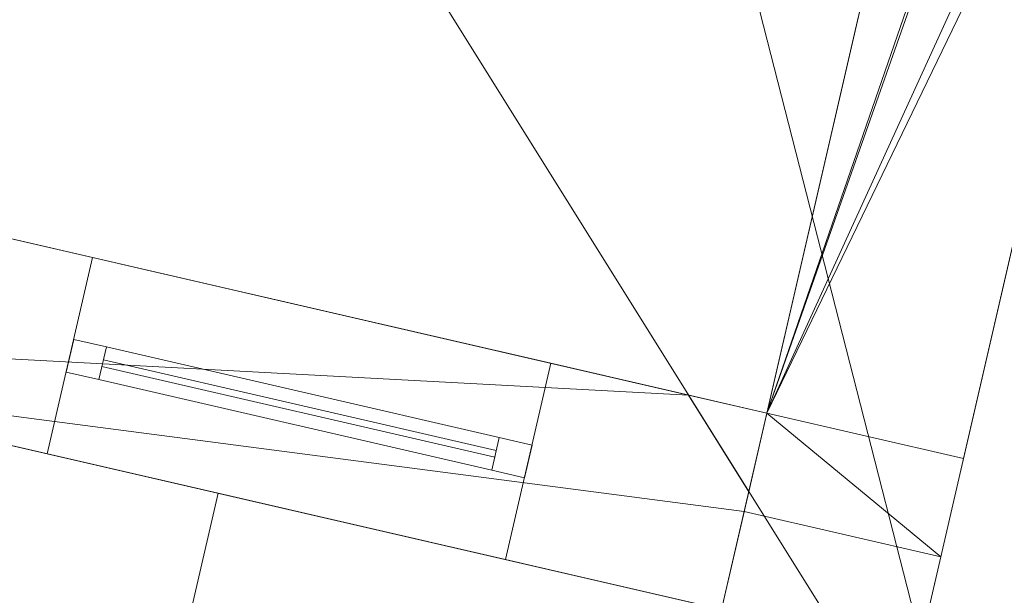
# Model space of a CAD drawing. Header units: millimetres. Extents: x -430348 to -225823, y -86243 to 5084.
# Tile 827 of 1056: x -317115 to -315649, y -70899 to -70042. Entities that reach past the tile are written whole.
import ezdxf

# ---------------------------------------------------------------- set-up
doc = ezdxf.new("R2010")
doc.units = ezdxf.units.MM
for name, color, linetype, lineweight in [('A-GLAZ-CURT', 52, 'Continuous', 9), ('A-GLAZ-CWMG', 51, 'Continuous', 9), ('A-ROOF', 132, 'Continuous', 9), ('A-WALL', 113, 'Continuous', 9)]:
    doc.layers.add(name, color=color, linetype=linetype, lineweight=lineweight)

# ---------------------------------------------------------------- blocks, each defined once
blk = doc.blocks.new('System Panel - Glazed-395669-_3D_ Copy 1')
at = {"layer": 'A-GLAZ-CURT', "transparency": 33554471}
mesh = blk.add_polyface(dxfattribs=at)
corners = [(-300, 5), (-300, 5, 625), (300, 5, 625), (300, 5)]
mesh.append_faces([[corners[k] for k in face] for face in [(2, 3, 0, 1)]])
mesh = blk.add_polyface(dxfattribs=at)
corners = [(300, -5), (-300, -5), (-300, 5), (300, 5)]
mesh.append_faces([[corners[k] for k in face] for face in [(0, 1, 2, 3)]])
mesh = blk.add_polyface(dxfattribs=at)
corners = [(-300, -5, 625), (300, -5, 625), (300, 5, 625), (-300, 5, 625)]
mesh.append_faces([[corners[k] for k in face] for face in [(3, 0, 1, 2)]])
mesh = blk.add_polyface(dxfattribs=at)
corners = [(-300, -5), (-300, -5, 625), (-300, 5, 625), (-300, 5)]
mesh.append_faces([[corners[k] for k in face] for face in [(0, 1, 2, 3)]])
mesh = blk.add_polyface(dxfattribs=at)
corners = [(300, -5, 625), (300, -5), (300, 5), (300, 5, 625)]
mesh.append_faces([[corners[k] for k in face] for face in [(0, 1, 2, 3)]])
mesh = blk.add_polyface(dxfattribs=at)
corners = [(-300, -5), (300, -5), (300, -5, 625), (-300, -5, 625)]
mesh.append_faces([[corners[k] for k in face] for face in [(2, 3, 0, 1)]])
blk = doc.blocks.new('Rectangular Mullion - 50mm x 50mm-444144-_3D_ Copy 1')
at = {"layer": 'A-GLAZ-CWMG'}
mesh = blk.add_polyface(dxfattribs=at)
corners = [(0, 25), (-50, 25), (-50, -25), (0, -25)]
mesh.append_faces([[corners[k] for k in face] for face in [(3, 0, 1, 2)]])
mesh = blk.add_polyface(dxfattribs=at)
corners = [(-50, 25), (0, 25), (0, 25, -700), (-50, 25, -700)]
mesh.append_faces([[corners[k] for k in face] for face in [(0, 1, 2, 3)]])
mesh = blk.add_polyface(dxfattribs=at)
corners = [(-50, -25), (-50, 25), (-50, 25, -700), (-50, -25, -700)]
mesh.append_faces([[corners[k] for k in face] for face in [(0, 1, 2, 3)]])
mesh = blk.add_polyface(dxfattribs=at)
corners = [(0, 25), (0, -25), (0, -25, -700), (0, 25, -700)]
mesh.append_faces([[corners[k] for k in face] for face in [(0, 1, 2, 3)]])
mesh = blk.add_polyface(dxfattribs=at)
corners = [(0, -25), (-50, -25), (-50, -25, -700), (0, -25, -700)]
mesh.append_faces([[corners[k] for k in face] for face in [(0, 1, 2, 3)]])
blk = doc.blocks.new('Rectangular Mullion - 50mm x 50mm-293980-_3D_ Copy 1')
at = {"layer": 'A-GLAZ-CWMG'}
mesh = blk.add_polyface(dxfattribs=at)
corners = [(0, 25), (-50, 25), (-50, -25), (0, -25)]
mesh.append_faces([[corners[k] for k in face] for face in [(3, 0, 1, 2)]])
mesh = blk.add_polyface(dxfattribs=at)
corners = [(0, 25, -600), (0, -25, -600), (-50, -25, -600), (-50, 25, -600)]
mesh.append_faces([[corners[k] for k in face] for face in [(3, 0, 1, 2)]])
mesh = blk.add_polyface(dxfattribs=at)
corners = [(-50, 25), (0, 25), (0, 25, -600), (-50, 25, -600)]
mesh.append_faces([[corners[k] for k in face] for face in [(0, 1, 2, 3)]])
mesh = blk.add_polyface(dxfattribs=at)
corners = [(-50, -25), (-50, 25), (-50, 25, -600), (-50, -25, -600)]
mesh.append_faces([[corners[k] for k in face] for face in [(3, 0, 1, 2)]])
mesh = blk.add_polyface(dxfattribs=at)
corners = [(0, 25), (0, -25), (0, -25, -600), (0, 25, -600)]
mesh.append_faces([[corners[k] for k in face] for face in [(3, 0, 1, 2)]])
mesh = blk.add_polyface(dxfattribs=at)
corners = [(0, -25), (-50, -25), (-50, -25, -600), (0, -25, -600)]
mesh.append_faces([[corners[k] for k in face] for face in [(0, 1, 2, 3)]])
blk = doc.blocks.new('Rectangular Mullion - 50mm x 50mm-395670-_3D_ Copy 1')
at = {"layer": 'A-GLAZ-CWMG'}
mesh = blk.add_polyface(dxfattribs=at)
corners = [(0, 25), (-50, 25), (-50, -25), (0, -25)]
mesh.append_faces([[corners[k] for k in face] for face in [(3, 0, 1, 2)]])
mesh = blk.add_polyface(dxfattribs=at)
corners = [(-50, 25), (0, 25), (0, 25, -700), (-50, 25, -700)]
mesh.append_faces([[corners[k] for k in face] for face in [(0, 1, 2, 3)]])
mesh = blk.add_polyface(dxfattribs=at)
corners = [(-50, -25), (-50, 25), (-50, 25, -700), (-50, -25, -700)]
mesh.append_faces([[corners[k] for k in face] for face in [(0, 1, 2, 3)]])
mesh = blk.add_polyface(dxfattribs=at)
corners = [(0, 25), (0, -25), (0, -25, -700), (0, 25, -700)]
mesh.append_faces([[corners[k] for k in face] for face in [(0, 1, 2, 3)]])
mesh = blk.add_polyface(dxfattribs=at)
corners = [(0, -25), (-50, -25), (-50, -25, -700), (0, -25, -700)]
mesh.append_faces([[corners[k] for k in face] for face in [(0, 1, 2, 3)]])
blk = doc.blocks.new('Rectangular Mullion - 50mm x 50mm-293846-_3D_ Copy 1')
at = {"layer": 'A-GLAZ-CWMG'}
mesh = blk.add_polyface(dxfattribs=at)
corners = [(0, 25), (-50, 25), (-50, -25), (0, -25)]
mesh.append_faces([[corners[k] for k in face] for face in [(3, 0, 1, 2)]])
mesh = blk.add_polyface(dxfattribs=at)
corners = [(0, 25, -600), (0, -25, -600), (-50, -25, -600), (-50, 25, -600)]
mesh.append_faces([[corners[k] for k in face] for face in [(3, 0, 1, 2)]])
mesh = blk.add_polyface(dxfattribs=at)
corners = [(-50, 25), (0, 25), (0, 25, -600), (-50, 25, -600)]
mesh.append_faces([[corners[k] for k in face] for face in [(0, 1, 2, 3)]])
mesh = blk.add_polyface(dxfattribs=at)
corners = [(-50, -25), (-50, 25), (-50, 25, -600), (-50, -25, -600)]
mesh.append_faces([[corners[k] for k in face] for face in [(3, 0, 1, 2)]])
mesh = blk.add_polyface(dxfattribs=at)
corners = [(0, 25), (0, -25), (0, -25, -600), (0, 25, -600)]
mesh.append_faces([[corners[k] for k in face] for face in [(3, 0, 1, 2)]])
mesh = blk.add_polyface(dxfattribs=at)
corners = [(0, -25), (-50, -25), (-50, -25, -600), (0, -25, -600)]
mesh.append_faces([[corners[k] for k in face] for face in [(0, 1, 2, 3)]])
blk = doc.blocks.new('Rectangular Mullion - 50mm x 50mm-395671-_3D_ Copy 1')
at = {"layer": 'A-GLAZ-CWMG'}
mesh = blk.add_polyface(dxfattribs=at)
corners = [(0, 25, -700), (0, -25, -700), (-50, -25, -700), (-50, 25, -700)]
mesh.append_faces([[corners[k] for k in face] for face in [(3, 0, 1, 2)]])
mesh = blk.add_polyface(dxfattribs=at)
corners = [(-50, 25), (0, 25), (0, 25, -700), (-50, 25, -700)]
mesh.append_faces([[corners[k] for k in face] for face in [(0, 1, 2, 3)]])
mesh = blk.add_polyface(dxfattribs=at)
corners = [(-50, -25), (-50, 25), (-50, 25, -700), (-50, -25, -700)]
mesh.append_faces([[corners[k] for k in face] for face in [(0, 1, 2, 3)]])
mesh = blk.add_polyface(dxfattribs=at)
corners = [(0, 25), (0, -25), (0, -25, -700), (0, 25, -700)]
mesh.append_faces([[corners[k] for k in face] for face in [(0, 1, 2, 3)]])
mesh = blk.add_polyface(dxfattribs=at)
corners = [(0, -25), (-50, -25), (-50, -25, -700), (0, -25, -700)]
mesh.append_faces([[corners[k] for k in face] for face in [(0, 1, 2, 3)]])
blk = doc.blocks.new('Rectangular Mullion - 50mm x 50mm-444145-_3D_ Copy 1')
at = {"layer": 'A-GLAZ-CWMG'}
mesh = blk.add_polyface(dxfattribs=at)
corners = [(0, 25, -700), (0, -25, -700), (-50, -25, -700), (-50, 25, -700)]
mesh.append_faces([[corners[k] for k in face] for face in [(0, 1, 2, 3)]])
mesh = blk.add_polyface(dxfattribs=at)
corners = [(-50, 25), (0, 25), (0, 25, -700), (-50, 25, -700)]
mesh.append_faces([[corners[k] for k in face] for face in [(0, 1, 2, 3)]])
mesh = blk.add_polyface(dxfattribs=at)
corners = [(-50, -25), (-50, 25), (-50, 25, -700), (-50, -25, -700)]
mesh.append_faces([[corners[k] for k in face] for face in [(0, 1, 2, 3)]])
mesh = blk.add_polyface(dxfattribs=at)
corners = [(0, 25), (0, -25), (0, -25, -700), (0, 25, -700)]
mesh.append_faces([[corners[k] for k in face] for face in [(0, 1, 2, 3)]])
mesh = blk.add_polyface(dxfattribs=at)
corners = [(0, -25), (-50, -25), (-50, -25, -700), (0, -25, -700)]
mesh.append_faces([[corners[k] for k in face] for face in [(0, 1, 2, 3)]])
blk = doc.blocks.new('Rectangular Mullion - 50mm x 50mm-293981-_3D_ Copy 1')
at = {"layer": 'A-GLAZ-CWMG'}
mesh = blk.add_polyface(dxfattribs=at)
corners = [(25, 25), (-25, 25), (-25, -25), (25, -25)]
mesh.append_faces([[corners[k] for k in face] for face in [(2, 3, 0, 1)]])
mesh = blk.add_polyface(dxfattribs=at)
corners = [(25, 25, -600), (25, -25, -600), (-25, -25, -600), (-25, 25, -600)]
mesh.append_faces([[corners[k] for k in face] for face in [(0, 1, 2, 3)]])
mesh = blk.add_polyface(dxfattribs=at)
corners = [(-25, 25), (25, 25), (25, 25, -600), (-25, 25, -600)]
mesh.append_faces([[corners[k] for k in face] for face in [(0, 1, 2, 3)]])
mesh = blk.add_polyface(dxfattribs=at)
corners = [(-25, -25), (-25, 25), (-25, 25, -600), (-25, -25, -600)]
mesh.append_faces([[corners[k] for k in face] for face in [(0, 1, 2, 3)]])
mesh = blk.add_polyface(dxfattribs=at)
corners = [(25, 25), (25, -25), (25, -25, -600), (25, 25, -600)]
mesh.append_faces([[corners[k] for k in face] for face in [(0, 1, 2, 3)]])
mesh = blk.add_polyface(dxfattribs=at)
corners = [(25, -25), (-25, -25), (-25, -25, -600), (25, -25, -600)]
mesh.append_faces([[corners[k] for k in face] for face in [(0, 1, 2, 3)]])

msp = doc.modelspace()

# ---------------------------------------------------------------- block references
at = {"layer": 'A-GLAZ-CURT', "transparency": 33554471, "rotation": 346.9999999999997}
for p in [(-316699, -70620.6, 63298.9), (-316699, -70620.6, 63973.9)]:
    msp.add_blockref('System Panel - Glazed-395669-_3D_ Copy 1', p, dxfattribs=at)
at = {"layer": 'A-GLAZ-CWMG', "rotation": 166.9999999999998}
for name, p in [('Rectangular Mullion - 50mm x 50mm-444144-_3D_ Copy 1', (-317040.1, -70541.9, 64648.9)), ('Rectangular Mullion - 50mm x 50mm-395671-_3D_ Copy 1', (-317040.1, -70541.9, 63948.9))]:
    msp.add_blockref(name, p, dxfattribs=at)
at = {"layer": 'A-GLAZ-CWMG', "extrusion": (0.97437, -0.224951, 0), "rotation": 90}
for name, p in [('Rectangular Mullion - 50mm x 50mm-293980-_3D_ Copy 1', (-140052.4, 64648.9, -292395.9)), ('Rectangular Mullion - 50mm x 50mm-293981-_3D_ Copy 1', (-140052.4, 63948.9, -292395.9))]:
    msp.add_blockref(name, p, dxfattribs=at)
at = {"layer": 'A-GLAZ-CWMG', "extrusion": (-0.97437, 0.224951, 0), "rotation": 270}
msp.add_blockref('Rectangular Mullion - 50mm x 50mm-293846-_3D_ Copy 1', (140052.4, 63248.9, 292995.9), dxfattribs=at)
at = {"layer": 'A-GLAZ-CWMG', "extrusion": (0, 0, -1), "rotation": 193.0000000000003}
for name, p in [('Rectangular Mullion - 50mm x 50mm-395670-_3D_ Copy 1', (316358, -70699.3, -63248.9)), ('Rectangular Mullion - 50mm x 50mm-444145-_3D_ Copy 1', (316358, -70699.3, -63948.9))]:
    msp.add_blockref(name, p, dxfattribs=at)

# ---------------------------------------------------------------- meshes
at = {"layer": 'A-ROOF'}
mesh = msp.add_polyface(dxfattribs=at)
corners = [(-315692.4, -71284, 64710), (-318165.5, -67326.2, 67063.9), (-316906.2, -66539.3, 66314.9), (-316073.9, -62934.2, 66314.9), (-313375.4, -61248, 64710)]
mesh.append_faces([[corners[k] for k in face] for face in [(2, 0, 1)]], dxfattribs={"vtx0": -1})
mesh.append_faces([[corners[k] for k in face] for face in [(2, 3, 4, 0)]], dxfattribs={"vtx3": -1})
mesh = msp.add_polyface(dxfattribs=at)
corners = [(-315692.4, -71284, 64832.8), (-313375.4, -61248, 64832.8), (-316073.9, -62934.2, 66437.7), (-316906.2, -66539.3, 66437.7), (-318165.5, -67326.2, 67186.7)]
mesh.append_faces([[corners[k] for k in face] for face in [(4, 0, 3)]], dxfattribs={"vtx1": -1})
mesh.append_faces([[corners[k] for k in face] for face in [(1, 2, 3, 0)]], dxfattribs={"vtx2": -1})
mesh = msp.add_polyface(dxfattribs=at)
corners = [(-313375.4, -61248, 64710), (-313375.4, -61248, 64832.8), (-315692.4, -71284, 64832.8), (-315692.4, -71284, 64710)]
mesh.append_faces([[corners[k] for k in face] for face in [(1, 2, 3, 0)]])
mesh = msp.add_polyface(dxfattribs=at)
corners = [(-333251.5, -67230.2, 64710), (-333611.1, -67147.1, 64710), (-333679.3, -67131.4, 64710), (-332936.9, -63916, 67063.9), (-332868.8, -63931.7, 67063.9), (-318165.5, -67326.2, 67063.9), (-315692.4, -71284, 64710), (-317681.3, -70824.8, 64710), (-317690.1, -70822.8, 64710), (-318995, -68313.3, 66244.7), (-321237.9, -70003.7, 64710), (-321247.5, -70001.5, 64710), (-321653.8, -69907.7, 64710), (-321663.7, -69905.4, 64710), (-322956.8, -67350.6, 66278.2), (-325209.1, -69086.9, 64710), (-325220, -69084.4, 64710), (-329743.8, -68040, 64710), (-329753.7, -68037.7, 64710), (-331029.5, -65517.1, 66257.1)]
mesh.append_faces([[corners[k] for k in face] for face in [(4, 2, 3)]], dxfattribs={"vtx0": -1})
mesh.append_faces([[corners[k] for k in face] for face in [(14, 5, 9)]], dxfattribs={"vtx0": -1, "vtx1": -1, "vtx2": -1})
mesh.append_faces([[corners[k] for k in face] for face in [(14, 19, 4, 5)]], dxfattribs={"vtx0": -1, "vtx1": -1, "vtx3": -1})
mesh.append_faces([[corners[k] for k in face] for face in [(4, 19, 0)]], dxfattribs={"vtx0": -1, "vtx2": -1})
mesh.append_faces([[corners[k] for k in face] for face in [(16, 17, 14, 15), (6, 7, 5)]], dxfattribs={"vtx1": -1})
mesh.append_faces([[corners[k] for k in face] for face in [(1, 2, 4, 0)]], dxfattribs={"vtx1": -1, "vtx2": -1})
mesh.append_faces([[corners[k] for k in face] for face in [(17, 18, 19, 14), (7, 8, 9, 5), (12, 13, 14, 9)]], dxfattribs={"vtx2": -1, "vtx3": -1})
mesh.append_faces([[corners[k] for k in face] for face in [(9, 10, 11, 12)]], dxfattribs={"vtx3": -1})
mesh = msp.add_polyface(dxfattribs=at)
corners = [(-333679.3, -67131.4, 64832.8), (-333262.4, -67227.7, 64832.8), (-331027.1, -65504.5, 66389.1), (-329743.8, -68040, 64832.8), (-325220, -69084.4, 64832.8), (-322954.5, -67337.9, 66410.2), (-321653.8, -69907.7, 64832.8), (-321247.5, -70001.5, 64832.8), (-318993, -68302.4, 66375.5), (-317681.3, -70824.8, 64832.8), (-315692.4, -71284, 64832.8), (-318165.5, -67326.2, 67186.7), (-332936.9, -63916, 67186.7)]
mesh.append_faces([[corners[k] for k in face] for face in [(5, 2, 3, 4)]], dxfattribs={"vtx0": -1})
mesh.append_faces([[corners[k] for k in face] for face in [(12, 2, 5, 11)]], dxfattribs={"vtx0": -1, "vtx1": -1, "vtx2": -1})
mesh.append_faces([[corners[k] for k in face] for face in [(5, 6, 8, 11)]], dxfattribs={"vtx1": -1, "vtx2": -1, "vtx3": -1})
mesh.append_faces([[corners[k] for k in face] for face in [(9, 10, 11, 8), (6, 7, 8)]], dxfattribs={"vtx2": -1})
mesh.append_faces([[corners[k] for k in face] for face in [(12, 0, 1, 2)]], dxfattribs={"vtx3": -1})
mesh = msp.add_polyface(dxfattribs=at)
corners = [(-317089.8, -71916.9, 63001.4), (-318131.7, -71676.4, 62000), (-317861.5, -70506.2, 62000), (-316819.7, -70746.7, 63001.4)]
mesh.append_faces([[corners[k] for k in face] for face in [(1, 2, 3, 0)]])
mesh = msp.add_polyface(dxfattribs=at)
corners = [(-318131.7, -71676.4, 62137), (-317089.8, -71916.9, 63138.4), (-316819.7, -70746.7, 63138.4), (-317861.5, -70506.2, 62137)]
mesh.append_faces([[corners[k] for k in face] for face in [(2, 3, 0, 1)]])
mesh = msp.add_polyface(dxfattribs=at)
corners = [(-317861.5, -70506.2, 62137), (-316819.7, -70746.7, 63138.4), (-315777.8, -70987.2, 62137), (-315777.8, -70987.2, 62000), (-316819.7, -70746.7, 63001.4), (-317861.5, -70506.2, 62000)]
mesh.append_faces([[corners[k] for k in face] for face in [(0, 1, 4, 5)]], dxfattribs={"vtx1": -1})
mesh.append_faces([[corners[k] for k in face] for face in [(2, 3, 4, 1)]], dxfattribs={"vtx2": -1})
mesh = msp.add_polyface(dxfattribs=at)
corners = [(-315777.8, -70987.2, 62000), (-316048, -72157.5, 62000), (-317089.8, -71916.9, 63001.4), (-316819.7, -70746.7, 63001.4)]
mesh.append_faces([[corners[k] for k in face] for face in [(1, 2, 3, 0)]])
mesh = msp.add_polyface(dxfattribs=at)
corners = [(-316048, -72157.5, 62137), (-315777.8, -70987.2, 62137), (-316819.7, -70746.7, 63138.4), (-317089.8, -71916.9, 63138.4)]
mesh.append_faces([[corners[k] for k in face] for face in [(2, 3, 0, 1)]])
mesh = msp.add_polyface(dxfattribs=at)
corners = [(-315692.4, -71284, 64710), (-315692.4, -71284, 64832.8), (-317681.3, -70824.8, 64832.8), (-317681.3, -70824.8, 64710)]
mesh.append_faces([[corners[k] for k in face] for face in [(2, 3, 0, 1)]])
at = {"layer": 'A-WALL'}
mesh = msp.add_polyface(dxfattribs=at)
corners = [(-313919.6, -61604.7, 59055.2), (-316002.7, -70627.4, 59055.2), (-316036.4, -70773.6, 59055.2), (-316036.4, -70773.6, 64440.3), (-315003.9, -66301.2, 64440.3), (-315003.9, -66301.2, 63608.1), (-314868.9, -65716.6, 63608.1), (-314868.9, -65716.6, 64440.3), (-313919.6, -61604.7, 64440.3), (-314612.5, -64605.8, 61996.3), (-314612.5, -64605.8, 60946.3), (-314428, -63806.8, 60946.3), (-314428, -63806.8, 61996.3), (-315080.4, -66632.5, 62008.1), (-315080.4, -66632.5, 60008.1), (-314922.9, -65950.5, 60008.1), (-314922.9, -65950.5, 62008.1)]
mesh.append_faces([[corners[k] for k in face] for face in [(14, 1, 13)]], dxfattribs={"vtx0": -1, "vtx1": -1})
mesh.append_faces([[corners[k] for k in face] for face in [(9, 16, 6, 12)]], dxfattribs={"vtx0": -1, "vtx1": -1, "vtx2": -1})
mesh.append_faces([[corners[k] for k in face] for face in [(0, 11, 12, 8), (16, 9, 10, 15), (1, 14, 15, 0)]], dxfattribs={"vtx0": -1, "vtx2": -1})
mesh.append_faces([[corners[k] for k in face] for face in [(15, 10, 11, 0)]], dxfattribs={"vtx0": -1, "vtx2": -1, "vtx3": -1})
mesh.append_faces([[corners[k] for k in face] for face in [(7, 8, 12, 6)]], dxfattribs={"vtx1": -1, "vtx2": -1})
mesh.append_faces([[corners[k] for k in face] for face in [(16, 13, 5, 6)]], dxfattribs={"vtx1": -1, "vtx3": -1})
mesh.append_faces([[corners[k] for k in face] for face in [(1, 2, 3, 13), (3, 4, 5, 13)]], dxfattribs={"vtx2": -1, "vtx3": -1})
mesh = msp.add_polyface(dxfattribs=at)
corners = [(-313627.3, -61672.2, 59055.2), (-313919.7, -62938.7, 59055.2), (-313953.5, -63085.1, 59055.2), (-315074.3, -67939.8, 59055.2), (-315108, -68085.9, 59055.2), (-315379.7, -69262.7, 59055.2), (-315413.4, -69408.8, 59055.2), (-315744.1, -70841.1, 59055.2), (-316036.4, -70773.6, 59055.2), (-316002.7, -70627.4, 59055.2), (-313919.6, -61604.7, 59055.2)]
mesh.append_faces([[corners[k] for k in face] for face in [(9, 7, 8)]], dxfattribs={"vtx0": -1})
mesh.append_faces([[corners[k] for k in face] for face in [(3, 9, 10, 2)]], dxfattribs={"vtx0": -1, "vtx2": -1})
mesh.append_faces([[corners[k] for k in face] for face in [(6, 7, 9, 5), (4, 5, 9, 3)]], dxfattribs={"vtx1": -1, "vtx2": -1})
mesh.append_faces([[corners[k] for k in face] for face in [(10, 0, 1, 2)]], dxfattribs={"vtx3": -1})
mesh = msp.add_polyface(dxfattribs=at)
corners = [(-316036.4, -70773.6, 64440.3), (-315744.1, -70841.1, 64440.3), (-314711.6, -66368.7, 64440.3), (-315003.9, -66301.2, 64440.3), (-313627.3, -61672.2, 64440.3), (-313919.6, -61604.7, 64440.3), (-314868.9, -65716.6, 64440.3), (-314576.6, -65784.1, 64440.3)]
mesh.append_faces([[corners[k] for k in face] for face in [(1, 2, 3, 0), (6, 7, 4, 5)]])
mesh = msp.add_polyface(dxfattribs=at)
corners = [(-313919.6, -61604.7, 59055.2), (-316002.7, -70627.4, 59055.2), (-316002.7, -70627.4, 65031), (-313919.6, -61604.7, 65031), (-315080.4, -66632.5, 62008.1), (-315080.4, -66632.5, 60008.1), (-314922.9, -65950.5, 60008.1), (-314922.9, -65950.5, 62008.1), (-314612.5, -64605.8, 61996.3), (-314612.5, -64605.8, 60946.3), (-314428, -63806.8, 60946.3), (-314428, -63806.8, 61996.3), (-315003.9, -66301.2, 64508.1), (-315003.9, -66301.2, 63608.1), (-314868.9, -65716.6, 63608.1), (-314868.9, -65716.6, 64508.1)]
mesh.append_faces([[corners[k] for k in face] for face in [(15, 3, 11)]], dxfattribs={"vtx0": -1, "vtx1": -1, "vtx2": -1})
mesh.append_faces([[corners[k] for k in face] for face in [(7, 14, 8, 9)]], dxfattribs={"vtx0": -1, "vtx1": -1, "vtx3": -1})
mesh.append_faces([[corners[k] for k in face] for face in [(0, 10, 11, 3), (3, 15, 12, 2), (1, 5, 6, 0), (2, 12, 13)]], dxfattribs={"vtx0": -1, "vtx2": -1})
mesh.append_faces([[corners[k] for k in face] for face in [(6, 9, 10, 0), (13, 7, 4, 2)]], dxfattribs={"vtx0": -1, "vtx2": -1, "vtx3": -1})
mesh.append_faces([[corners[k] for k in face] for face in [(13, 14, 7), (6, 7, 9)]], dxfattribs={"vtx1": -1, "vtx2": -1})
mesh.append_faces([[corners[k] for k in face] for face in [(14, 15, 11, 8), (4, 5, 1, 2)]], dxfattribs={"vtx1": -1, "vtx3": -1})
mesh = msp.add_polyface(dxfattribs=at)
corners = [(-313627.3, -61672.2, 59055.2), (-313919.7, -62938.7, 59055.2), (-313953.5, -63085.1, 59055.2), (-315074.3, -67939.8, 59055.2), (-315108, -68085.9, 59055.2), (-315379.7, -69262.7, 59055.2), (-315413.4, -69408.8, 59055.2), (-315710.4, -70694.9, 59055.2), (-316002.7, -70627.4, 59055.2), (-313919.6, -61604.7, 59055.2)]
mesh.append_faces([[corners[k] for k in face] for face in [(3, 9, 2)]], dxfattribs={"vtx0": -1, "vtx1": -1})
mesh.append_faces([[corners[k] for k in face] for face in [(8, 4, 5, 6)]], dxfattribs={"vtx0": -1, "vtx3": -1})
mesh.append_faces([[corners[k] for k in face] for face in [(3, 4, 8, 9)]], dxfattribs={"vtx1": -1, "vtx3": -1})
mesh.append_faces([[corners[k] for k in face] for face in [(6, 7, 8)]], dxfattribs={"vtx2": -1})
mesh.append_faces([[corners[k] for k in face] for face in [(9, 0, 1, 2)]], dxfattribs={"vtx3": -1})
mesh = msp.add_polyface(dxfattribs=at)
corners = [(-315710.4, -70694.9, 64817), (-313627.3, -61672.2, 64817), (-313919.6, -61604.7, 65031), (-316002.7, -70627.4, 65031)]
mesh.append_faces([[corners[k] for k in face] for face in [(3, 0, 1, 2)]])
mesh = msp.add_polyface(dxfattribs=at)
corners = [(-315744.1, -70841.1, 59055.2), (-315413.4, -69408.8, 59055.2), (-315379.7, -69262.7, 59055.2), (-315108, -68085.9, 59055.2), (-315074.3, -67939.8, 59055.2), (-313953.5, -63085.1, 59055.2), (-313919.7, -62938.7, 59055.2), (-313627.3, -61672.2, 59055.2), (-313627.3, -61672.2, 64440.3), (-314576.6, -65784.1, 64440.3), (-314576.6, -65784.1, 63608.1), (-314711.6, -66368.7, 63608.1), (-314711.6, -66368.7, 64440.3), (-315744.1, -70841.1, 64440.3), (-314320.2, -64673.3, 60946.3), (-314320.2, -64673.3, 61996.3), (-314135.7, -63874.3, 61996.3), (-314135.7, -63874.3, 60946.3), (-314788.1, -66700, 60008.1), (-314788.1, -66700, 62008.1), (-314630.6, -66017.9, 62008.1), (-314630.6, -66017.9, 60008.1)]
mesh.append_faces([[corners[k] for k in face] for face in [(13, 19, 11, 12), (21, 14, 20)]], dxfattribs={"vtx0": -1, "vtx1": -1})
mesh.append_faces([[corners[k] for k in face] for face in [(15, 10, 20, 14)]], dxfattribs={"vtx0": -1, "vtx1": -1, "vtx2": -1})
mesh.append_faces([[corners[k] for k in face] for face in [(11, 19, 20, 10), (16, 9, 10, 15), (16, 8, 9)]], dxfattribs={"vtx0": -1, "vtx2": -1})
mesh.append_faces([[corners[k] for k in face] for face in [(5, 17, 14, 21)]], dxfattribs={"vtx0": -1, "vtx2": -1, "vtx3": -1})
mesh.append_faces([[corners[k] for k in face] for face in [(2, 3, 19, 1), (6, 7, 17, 5)]], dxfattribs={"vtx1": -1, "vtx2": -1})
mesh.append_faces([[corners[k] for k in face] for face in [(3, 4, 18, 19), (21, 18, 4, 5), (16, 17, 7, 8)]], dxfattribs={"vtx1": -1, "vtx3": -1})
mesh.append_faces([[corners[k] for k in face] for face in [(13, 0, 1, 19)]], dxfattribs={"vtx2": -1, "vtx3": -1})
mesh = msp.add_polyface(dxfattribs=at)
corners = [(-315710.4, -70694.9, 59055.2), (-315413.4, -69408.8, 59055.2), (-315379.7, -69262.7, 59055.2), (-315108, -68085.9, 59055.2), (-315074.3, -67939.8, 59055.2), (-313953.5, -63085.1, 59055.2), (-313919.7, -62938.7, 59055.2), (-313627.3, -61672.2, 59055.2), (-313627.3, -61672.2, 64817), (-315710.4, -70694.9, 64817), (-314788.1, -66700, 60008.1), (-314788.1, -66700, 62008.1), (-314630.6, -66017.9, 62008.1), (-314630.6, -66017.9, 60008.1), (-314320.2, -64673.3, 60946.3), (-314320.2, -64673.3, 61996.3), (-314135.7, -63874.3, 61996.3), (-314135.7, -63874.3, 60946.3), (-314711.6, -66368.7, 63608.1), (-314711.6, -66368.7, 64508.1), (-314576.6, -65784.1, 64508.1), (-314576.6, -65784.1, 63608.1)]
mesh.append_faces([[corners[k] for k in face] for face in [(13, 14, 12)]], dxfattribs={"vtx0": -1, "vtx1": -1})
mesh.append_faces([[corners[k] for k in face] for face in [(15, 21, 12, 14), (16, 8, 20)]], dxfattribs={"vtx0": -1, "vtx1": -1, "vtx2": -1})
mesh.append_faces([[corners[k] for k in face] for face in [(9, 11, 18, 19)]], dxfattribs={"vtx0": -1, "vtx1": -1, "vtx3": -1})
mesh.append_faces([[corners[k] for k in face] for face in [(18, 11, 12, 21), (16, 20, 21, 15)]], dxfattribs={"vtx0": -1, "vtx2": -1})
mesh.append_faces([[corners[k] for k in face] for face in [(5, 17, 14, 13)]], dxfattribs={"vtx0": -1, "vtx2": -1, "vtx3": -1})
mesh.append_faces([[corners[k] for k in face] for face in [(2, 3, 11, 1), (6, 7, 17, 5)]], dxfattribs={"vtx1": -1, "vtx2": -1})
mesh.append_faces([[corners[k] for k in face] for face in [(3, 4, 10, 11), (8, 9, 19, 20), (13, 10, 4, 5), (16, 17, 7, 8)]], dxfattribs={"vtx1": -1, "vtx3": -1})
mesh.append_faces([[corners[k] for k in face] for face in [(9, 0, 1, 11)]], dxfattribs={"vtx2": -1, "vtx3": -1})
mesh = msp.add_polyface(dxfattribs=at)
corners = [(-317814.6, -70209.1, 59055.2), (-316002.7, -70627.4, 59055.2), (-316036.4, -70773.6, 59055.2), (-316070.2, -70919.7, 59055.2), (-317569.2, -70573.7, 59055.2), (-317861.5, -70506.2, 59055.2), (-318145.3, -70440.6, 59055.2)]
mesh.append_faces([[corners[k] for k in face] for face in [(4, 0, 1, 2)]], dxfattribs={"vtx0": -1, "vtx3": -1})
mesh.append_faces([[corners[k] for k in face] for face in [(3, 4, 2)]], dxfattribs={"vtx1": -1})
mesh.append_faces([[corners[k] for k in face] for face in [(5, 6, 0, 4)]], dxfattribs={"vtx2": -1})
mesh = msp.add_polyface(dxfattribs=at)
corners = [(-316119.5, -70600.4, 65116.5), (-317814.6, -70209.1, 65116.5), (-317957.3, -70309, 65024.2), (-317853.8, -70508, 64902.6), (-316070.2, -70919.7, 64902.6), (-316029.7, -70744.3, 65031)]
mesh.append_faces([[corners[k] for k in face] for face in [(1, 2, 3, 0), (4, 5, 0, 3)]], dxfattribs={"vtx2": -1})
mesh = msp.add_polyface(dxfattribs=at)
corners = [(-316002.7, -70627.4, 59055.2), (-317814.6, -70209.1, 59055.2), (-317814.6, -70209.1, 65116.5), (-316119.5, -70600.4, 65116.5), (-316002.7, -70627.4, 65031), (-317006.3, -70395.7, 64648.9), (-317006.3, -70395.7, 63248.9), (-316324.3, -70553.2, 63248.9), (-316324.3, -70553.2, 64648.9)]
mesh.append_faces([[corners[k] for k in face] for face in [(6, 1, 2, 5), (5, 2, 3)]], dxfattribs={"vtx0": -1, "vtx2": -1})
mesh.append_faces([[corners[k] for k in face] for face in [(7, 8, 4, 0), (3, 4, 8, 5), (6, 7, 0, 1)]], dxfattribs={"vtx1": -1, "vtx3": -1})
mesh = msp.add_polyface(dxfattribs=at)
corners = [(-317073.8, -70688, 63248.9), (-317006.3, -70395.7, 63248.9), (-317006.3, -70395.7, 64648.9), (-317073.8, -70688, 64648.9)]
mesh.append_faces([[corners[k] for k in face] for face in [(0, 1, 2, 3)]])
mesh = msp.add_polyface(dxfattribs=at)
corners = [(-317073.8, -70688, 64648.9), (-317006.3, -70395.7, 64648.9), (-316324.3, -70553.2, 64648.9), (-316391.7, -70845.5, 64648.9)]
mesh.append_faces([[corners[k] for k in face] for face in [(0, 1, 2, 3)]])
mesh = msp.add_polyface(dxfattribs=at)
corners = [(-317006.3, -70395.7, 63248.9), (-317073.8, -70688, 63248.9), (-316391.7, -70845.5, 63248.9), (-316324.3, -70553.2, 63248.9)]
mesh.append_faces([[corners[k] for k in face] for face in [(3, 0, 1, 2)]])
mesh = msp.add_polyface(dxfattribs=at)
corners = [(-318145.3, -70440.6, 59055.2), (-317861.5, -70506.2, 59055.2), (-317569.2, -70573.7, 59055.2), (-316070.2, -70919.7, 59055.2), (-316070.2, -70919.7, 60789.5), (-316070.2, -70919.7, 62000), (-316070.2, -70919.7, 62281), (-316070.2, -70919.7, 64440.3), (-316070.2, -70919.7, 64902.6), (-317853.8, -70508, 64902.6), (-318145.3, -70440.6, 65152.7), (-317073.8, -70688, 63248.9), (-317073.8, -70688, 64648.9), (-316391.7, -70845.5, 64648.9), (-316391.7, -70845.5, 63248.9)]
mesh.append_faces([[corners[k] for k in face] for face in [(4, 1, 2, 3)]], dxfattribs={"vtx0": -1})
mesh.append_faces([[corners[k] for k in face] for face in [(6, 14, 11, 5), (14, 6, 7)]], dxfattribs={"vtx0": -1, "vtx2": -1})
mesh.append_faces([[corners[k] for k in face] for face in [(11, 9, 10, 0)]], dxfattribs={"vtx0": -1, "vtx3": -1})
mesh.append_faces([[corners[k] for k in face] for face in [(11, 12, 9), (4, 5, 11)]], dxfattribs={"vtx1": -1, "vtx2": -1})
mesh.append_faces([[corners[k] for k in face] for face in [(0, 1, 4, 11)]], dxfattribs={"vtx1": -1, "vtx2": -1, "vtx3": -1})
mesh.append_faces([[corners[k] for k in face] for face in [(8, 9, 12, 13), (13, 14, 7, 8)]], dxfattribs={"vtx1": -1, "vtx3": -1})
mesh = msp.add_polyface(dxfattribs=at)
corners = [(-316391.7, -70845.5, 64648.9), (-316324.3, -70553.2, 64648.9), (-316324.3, -70553.2, 63248.9), (-316391.7, -70845.5, 63248.9)]
mesh.append_faces([[corners[k] for k in face] for face in [(0, 1, 2, 3)]])
mesh = msp.add_polyface(dxfattribs=at)
corners = [(-316002.7, -70627.4, 65031), (-316119.5, -70600.4, 65116.5), (-316029.7, -70744.3, 65031)]
mesh.append_faces([[corners[k] for k in face] for face in [(2, 0, 1)]])
mesh = msp.add_polyface(dxfattribs=at)
corners = [(-316002.7, -70627.4, 59055.2), (-316002.7, -70627.4, 65031), (-316029.7, -70744.3, 65031), (-316070.2, -70919.7, 64902.6), (-316070.2, -70919.7, 64440.3), (-316070.2, -70919.7, 62281), (-316070.2, -70919.7, 62000), (-316070.2, -70919.7, 60789.5), (-316070.2, -70919.7, 59055.2), (-316036.4, -70773.6, 59055.2)]
mesh.append_faces([[corners[k] for k in face] for face in [(9, 0, 7, 8)]], dxfattribs={"vtx1": -1})
mesh.append_faces([[corners[k] for k in face] for face in [(5, 6, 1, 4)]], dxfattribs={"vtx1": -1, "vtx2": -1})
mesh.append_faces([[corners[k] for k in face] for face in [(6, 7, 0, 1)]], dxfattribs={"vtx1": -1, "vtx3": -1})
mesh.append_faces([[corners[k] for k in face] for face in [(1, 2, 3, 4)]], dxfattribs={"vtx3": -1})
mesh = msp.add_polyface(dxfattribs=at)
corners = [(-315710.4, -70694.9, 59055.2), (-315710.4, -70694.9, 64817), (-316002.7, -70627.4, 65031), (-316002.7, -70627.4, 59055.2)]
mesh.append_faces([[corners[k] for k in face] for face in [(3, 0, 1, 2)]])
mesh = msp.add_polyface(dxfattribs=at)
corners = [(-316036.4, -70773.6, 59055.2), (-316070.2, -70919.7, 59055.2), (-316272.8, -71797.7, 59055.2), (-316272.8, -71797.7, 62281), (-316070.2, -70919.7, 62281), (-316070.2, -70919.7, 64440.3), (-316036.4, -70773.6, 64440.3), (-316198.4, -71475.1, 62000), (-316198.4, -71475.1, 60789.5), (-316070.2, -70919.7, 60789.5), (-316070.2, -70919.7, 62000)]
mesh.append_faces([[corners[k] for k in face] for face in [(3, 7, 8, 2), (4, 10, 7, 3)]], dxfattribs={"vtx0": -1, "vtx2": -1})
mesh.append_faces([[corners[k] for k in face] for face in [(5, 6, 4)]], dxfattribs={"vtx1": -1})
mesh.append_faces([[corners[k] for k in face] for face in [(6, 0, 10, 4)]], dxfattribs={"vtx1": -1, "vtx2": -1, "vtx3": -1})
mesh.append_faces([[corners[k] for k in face] for face in [(0, 1, 9, 10), (8, 9, 1, 2)]], dxfattribs={"vtx1": -1, "vtx3": -1})
mesh = msp.add_polyface(dxfattribs=at)
corners = [(-316272.8, -71797.7, 59055.2), (-316070.2, -70919.7, 59055.2), (-316036.4, -70773.6, 59055.2), (-315744.1, -70841.1, 59055.2), (-315980.5, -71865.2, 59055.2)]
mesh.append_faces([[corners[k] for k in face] for face in [(1, 4, 0)]], dxfattribs={"vtx0": -1})
mesh.append_faces([[corners[k] for k in face] for face in [(3, 4, 1, 2)]], dxfattribs={"vtx1": -1})
mesh = msp.add_polyface(dxfattribs=at)
corners = [(-315744.1, -70841.1, 64440.3), (-316036.4, -70773.6, 64440.3), (-316070.2, -70919.7, 64440.3), (-315777.8, -70987.2, 64440.3)]
mesh.append_faces([[corners[k] for k in face] for face in [(1, 2, 3, 0)]])
mesh = msp.add_polyface(dxfattribs=at)
corners = [(-315744.1, -70841.1, 59055.2), (-315744.1, -70841.1, 64440.3), (-316036.4, -70773.6, 64440.3), (-316036.4, -70773.6, 59055.2)]
mesh.append_faces([[corners[k] for k in face] for face in [(0, 1, 2, 3)]])
mesh = msp.add_polyface(dxfattribs=at)
corners = [(-316036.4, -70773.6, 59055.2), (-316036.4, -70773.6, 64440.3), (-315744.1, -70841.1, 64440.3), (-315744.1, -70841.1, 59055.2)]
mesh.append_faces([[corners[k] for k in face] for face in [(0, 1, 2, 3)]])
mesh = msp.add_polyface(dxfattribs=at)
corners = [(-315980.5, -71865.2, 59055.2), (-315744.1, -70841.1, 59055.2), (-315744.1, -70841.1, 64440.3), (-315777.8, -70987.2, 64440.3), (-315777.8, -70987.2, 62000), (-315777.8, -70987.2, 60789.5), (-315906.1, -71542.6, 60789.5), (-315906.1, -71542.6, 62000), (-315980.5, -71865.2, 62000)]
mesh.append_faces([[corners[k] for k in face] for face in [(5, 1, 4)]], dxfattribs={"vtx0": -1, "vtx1": -1})
mesh.append_faces([[corners[k] for k in face] for face in [(6, 0, 1, 5)]], dxfattribs={"vtx0": -1, "vtx2": -1})
mesh.append_faces([[corners[k] for k in face] for face in [(8, 0, 6, 7)]], dxfattribs={"vtx1": -1})
mesh.append_faces([[corners[k] for k in face] for face in [(2, 3, 4, 1)]], dxfattribs={"vtx2": -1})

doc.saveas('drawing.dxf')
